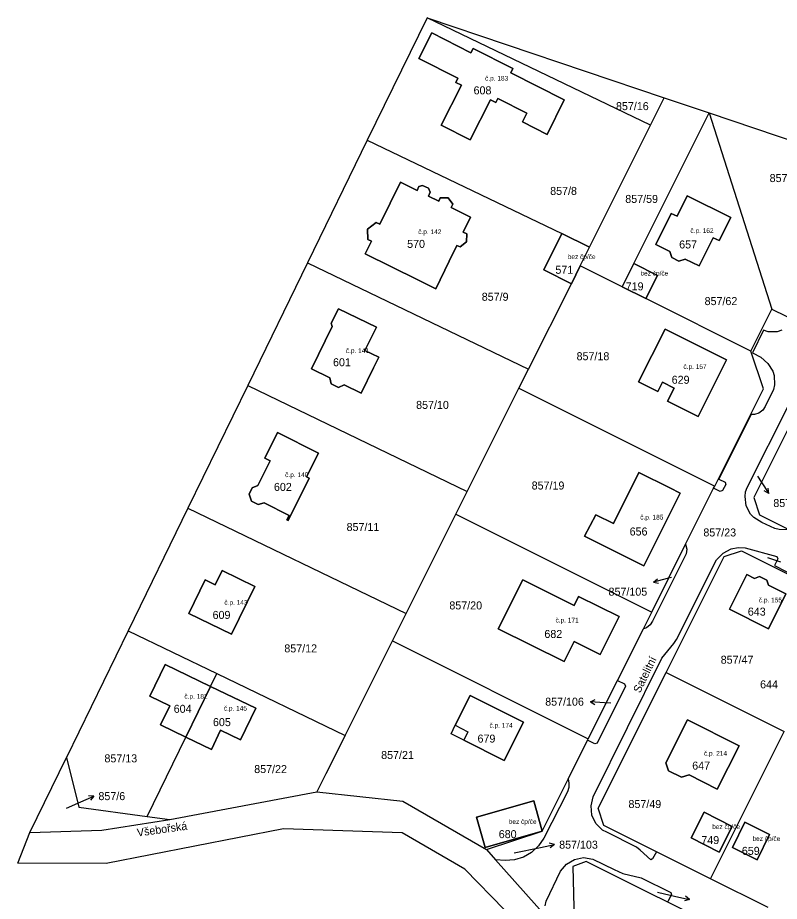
# Model space of a CAD drawing. Extents: x -887272 to -877616, y -1026687 to -1019819.
# Drawn here: x -886466.5 to -886304.7, y -1024387 to -1024199.3 of the extents above; entities that cross this region are included whole.
import ezdxf

# ---------------------------------------------------------------- set-up
doc = ezdxf.new("R2010")
doc.units = 0
for name, color, linetype in [('Definiční body', 7, 'Continuous'), ('Hranice parcel', 7, 'Continuous'), ('Parcelní čísla', 7, 'Continuous'), ('Polygon budovy', 7, 'Continuous'), ('Pop  PČ popisy', 7, 'Continuous'), ('Vnitřní kresba', 7, 'Continuous')]:
    doc.layers.add(name, color=color, linetype=linetype)

msp = doc.modelspace()

# ---------------------------------------------------------------- linework, layer by layer
at = {"layer": 'Hranice parcel'}
for p, q in [((-886379.52, -1024199.32), (-886392.22, -1024225.37)), ((-886332.05, -1024222.15), (-886379.52, -1024199.32)), ((-886379.52, -1024199.32), (-886329.14, -1024216.34)), ((-886332.05, -1024222.15), (-886329.14, -1024216.34)), ((-886329.14, -1024216.34), (-886319.58, -1024219.56)), ((-886335.61, -1024251.54), (-886319.58, -1024219.56)), ((-886319.58, -1024219.56), (-886306.31, -1024261.2)), ((-886319.58, -1024219.56), (-886280.58, -1024232.7)), ((-886345.03, -1024248.08), (-886332.05, -1024222.15)), ((-886392.22, -1024225.37), (-886404.92, -1024251.42)), ((-886392.22, -1024225.37), (-886350.92, -1024245.18)), ((-886350.92, -1024245.18), (-886345.03, -1024248.08)), ((-886347, -1024252.02), (-886345.03, -1024248.08)), ((-886404.92, -1024251.42), (-886417.61, -1024277.46)), ((-886404.92, -1024251.42), (-886358, -1024274.01)), ((-886338.08, -1024256.48), (-886335.61, -1024251.54)), ((-886347, -1024252.02), (-886348.82, -1024255.84)), ((-886338.08, -1024256.48), (-886347, -1024252.02)), ((-886358, -1024274.01), (-886348.82, -1024255.84)), ((-886333.06, -1024258.99), (-886338.08, -1024256.48)), ((-886310.78, -1024270.14), (-886333.06, -1024258.99)), ((-886310.78, -1024270.14), (-886306.31, -1024261.2)), ((-886306.31, -1024261.2), (-886297.14, -1024265.79)), ((-886360.02, -1024278.04), (-886358, -1024274.01)), ((-886417.61, -1024277.46), (-886430.31, -1024303.51)), ((-886417.61, -1024277.46), (-886370.98, -1024299.95)), ((-886370.98, -1024299.95), (-886360.02, -1024278.04)), ((-886360.02, -1024278.04), (-886318.44, -1024298.85)), ((-886373.4, -1024304.77), (-886370.98, -1024299.95)), ((-886324.61, -1024311.18), (-886318.66, -1024299.28)), ((-886318.66, -1024299.28), (-886318.44, -1024298.85)), ((-886430.31, -1024303.51), (-886443.01, -1024329.56)), ((-886430.31, -1024303.51), (-886383.96, -1024325.88)), ((-886383.96, -1024325.88), (-886373.4, -1024304.77)), ((-886373.4, -1024304.77), (-886331.82, -1024325.58)), ((-886331.82, -1024325.58), (-886324.61, -1024311.18)), ((-886386.87, -1024331.69), (-886383.96, -1024325.88)), ((-886333.59, -1024329.12), (-886331.82, -1024325.58)), ((-886443.01, -1024329.56), (-886456.12, -1024356.46)), ((-886443.01, -1024329.56), (-886424.18, -1024338.65)), ((-886339.09, -1024340.1), (-886333.59, -1024329.12)), ((-886396.94, -1024351.81), (-886386.87, -1024331.69)), ((-886386.87, -1024331.69), (-886345.29, -1024352.5)), ((-886425.5, -1024341.35), (-886424.18, -1024338.65)), ((-886424.18, -1024338.65), (-886396.94, -1024351.81)), ((-886328.72, -1024338.38), (-886303.68, -1024350.92)), ((-886430.75, -1024352.13), (-886425.5, -1024341.35)), ((-886345.29, -1024352.5), (-886339.09, -1024340.1)), ((-886319.32, -1024382.23), (-886303.68, -1024350.92)), ((-886438.98, -1024368.98), (-886430.75, -1024352.13)), ((-886349.58, -1024361.07), (-886345.43, -1024352.79)), ((-886345.43, -1024352.79), (-886345.29, -1024352.5)), ((-886463.9, -1024372.42), (-886456.12, -1024356.46)), ((-886456.12, -1024356.46), (-886453.52, -1024367.02)), ((-886434.16, -1024369.63), (-886402.91, -1024363.76)), ((-886453.52, -1024367.02), (-886438.98, -1024368.98)), ((-886438.98, -1024368.98), (-886434.16, -1024369.63)), ((-886466.48, -1024378.88), (-886463.9, -1024372.42)), ((-886371.52, -1024380.16), (-886384.8, -1024372.44)), ((-886366.93, -1024376.02), (-886365.01, -1024378.17)), ((-886319.32, -1024382.23), (-886330.78, -1024376.49)), ((-886447.7, -1024378.96), (-886466.48, -1024378.88)), ((-886365.01, -1024378.17), (-886354.46, -1024390.01)), ((-886307.08, -1024388.36), (-886319.32, -1024382.23))]:
    msp.add_line(p, q, dxfattribs=at)
for points in [[(-886381.28, -1024208), (-886378.53, -1024202.56), (-886370.22, -1024206.77), (-886369.76, -1024205.87), (-886361.3, -1024210.15), (-886361.75, -1024211.05), (-886350.44, -1024216.77), (-886354.02, -1024224.11), (-886359.26, -1024221.44), (-886358.31, -1024219.58), (-886364.47, -1024216.46), (-886364.93, -1024217.37), (-886366.07, -1024216.79), (-886370.38, -1024225.3), (-886376.54, -1024222.18), (-886372.24, -1024213.69), (-886373.42, -1024213.09), (-886372.97, -1024212.2), (-886381.28, -1024208)], [(-886377.05, -1024238.3), (-886376.73, -1024237.59), (-886375.04, -1024237.6), (-886374.03, -1024238.92), (-886374.38, -1024239.62), (-886370.27, -1024241.66), (-886371.84, -1024244.9), (-886371.11, -1024245.23), (-886371.12, -1024246.96), (-886372.53, -1024248.01), (-886373.18, -1024247.68), (-886374.86, -1024251.05), (-886377.64, -1024256.89), (-886381.46, -1024255.02), (-886392.68, -1024249.51), (-886391.36, -1024246.82), (-886392.1, -1024246.44), (-886392.15, -1024244.24), (-886390.31, -1024242.82), (-886389.57, -1024243.18), (-886385.19, -1024234.27), (-886381.65, -1024236.03), (-886381.31, -1024235.21), (-886380.51, -1024234.96), (-886379.22, -1024235.51), (-886378.88, -1024236.39), (-886379.23, -1024237.22), (-886377.05, -1024238.3)], [(-886327.99, -1024248.97), (-886330.95, -1024247.51), (-886327.67, -1024240.88), (-886326.41, -1024241.5), (-886324.27, -1024237.17), (-886315.03, -1024241.74), (-886317.47, -1024246.68), (-886318.73, -1024246.05), (-886321.73, -1024252.05), (-886324.69, -1024250.6), (-886326.03, -1024251.04), (-886327.57, -1024250.27), (-886327.99, -1024248.97)], [(-886348.82, -1024255.84), (-886354.75, -1024252.91), (-886350.92, -1024245.18)], [(-886335.61, -1024251.54), (-886330.61, -1024254.05), (-886333.06, -1024258.99)], [(-886398.36, -1024261.13), (-886390.29, -1024265.08), (-886392.71, -1024270.03), (-886389.79, -1024271.46), (-886390.88, -1024273.71), (-886393.51, -1024279.08), (-886397.15, -1024277.31), (-886398.34, -1024277.84), (-886399.87, -1024277.08), (-886400.15, -1024275.84), (-886404.06, -1024273.92), (-886399.66, -1024264.9), (-886399.88, -1024264.22), (-886398.36, -1024261.13)], [(-886327.06, -1024277.99), (-886329.53, -1024276.75), (-886330.51, -1024278.72), (-886334.6, -1024276.67), (-886328.98, -1024265.47), (-886315.96, -1024271.99), (-886321.98, -1024284.02), (-886328.46, -1024280.78), (-886327.06, -1024277.99)], [(-886304.19, -1024265.71), (-886305.14, -1024266.04), (-886307.11, -1024266.04), (-886308.09, -1024265.73), (-886310.42, -1024270.48), (-886308.65, -1024271.41), (-886307.15, -1024272.75), (-886306.11, -1024274.37), (-886305.8, -1024275.33), (-886305.74, -1024277.3), (-886305.98, -1024278.28), (-886307.7, -1024281.91), (-886308.24, -1024282.72), (-886309.03, -1024283.31), (-886309.99, -1024283.61), (-886310.68, -1024283.62), (-886317.59, -1024297.31), (-886316.24, -1024297.99), (-886316.06, -1024298.46), (-886316.78, -1024299.77), (-886317.26, -1024299.94), (-886318.66, -1024299.28)], [(-886318.44, -1024298.85), (-886308.1, -1024278.19), (-886310.78, -1024270.14)], [(-886292.45, -1024279.32), (-886300.5, -1024282), (-886310.14, -1024301.27), (-886308.94, -1024304.91), (-886286.3, -1024316.23)], [(-886302.68, -1024308.12), (-886304.72, -1024308.03), (-886305.69, -1024307.8), (-886308.43, -1024306.56), (-886310.11, -1024305.47), (-886310.82, -1024304.8), (-886311.73, -1024303.02), (-886311.99, -1024301.05), (-886311.87, -1024300.06), (-886311.53, -1024299.14), (-886302.54, -1024281.27)], [(-886411.26, -1024287.46), (-886402.61, -1024291.81), (-886405.13, -1024296.84), (-886404.54, -1024297.14), (-886409.05, -1024306.11), (-886409.29, -1024305.98), (-886408.84, -1024305.04), (-886414.14, -1024302.34), (-886415.43, -1024302.69), (-886416.81, -1024302.01), (-886417.31, -1024300.51), (-886416.7, -1024299.2), (-886415.46, -1024298.71), (-886412.86, -1024293.46), (-886413.96, -1024292.89), (-886411.26, -1024287.46)], [(-886346.08, -1024309.42), (-886343.7, -1024304.89), (-886339.95, -1024306.76), (-886334.54, -1024295.92), (-886327.97, -1024299.2), (-886325.77, -1024300.29), (-886327.42, -1024303.6), (-886333.47, -1024315.73), (-886342.24, -1024311.35), (-886346.08, -1024309.42)], [(-886324.61, -1024311.18), (-886324.38, -1024312.19), (-886324.51, -1024313.17), (-886331.64, -1024327.48), (-886332.16, -1024328.31), (-886332.92, -1024328.92), (-886333.59, -1024329.12)], [(-886330.78, -1024376.49), (-886331.61, -1024378.01), (-886332.02, -1024378.19), (-886334.23, -1024376.14), (-886335.05, -1024375.52), (-886341.36, -1024372.35), (-886342.23, -1024371.87), (-886343.66, -1024370.46), (-886344.5, -1024368.69), (-886344.7, -1024366.71), (-886344.27, -1024364.79), (-886329.64, -1024335.39), (-886329.05, -1024334.56), (-886327.14, -1024332.28), (-886326.54, -1024331.42), (-886318.03, -1024314.49), (-886316.67, -1024313.05), (-886314.93, -1024312.13), (-886313.46, -1024311.87), (-886311.96, -1024311.94), (-886305.21, -1024313.79), (-886305.05, -1024314.25), (-886305.73, -1024315.71), (-886295.83, -1024320.75)], [(-886328.72, -1024338.38), (-886316.39, -1024313.74), (-886312.74, -1024312.54), (-886290.14, -1024323.83)], [(-886426.65, -1024318.76), (-886424.56, -1024319.78), (-886423.07, -1024316.73), (-886416.12, -1024320.12), (-886421.07, -1024330.28), (-886430.11, -1024325.87), (-886426.65, -1024318.76)], [(-886348.3, -1024331.85), (-886350.44, -1024336.1), (-886364.39, -1024329.1), (-886359.21, -1024318.73), (-886348.29, -1024324.18), (-886347.33, -1024322.24), (-886338.71, -1024326.48), (-886342.75, -1024334.59), (-886348.3, -1024331.85)], [(-886309.95, -1024318.42), (-886308.89, -1024318.03), (-886307.38, -1024318.78), (-886307.03, -1024319.87), (-886303.32, -1024321.72), (-886306.99, -1024329.1), (-886315.28, -1024324.98), (-886311.6, -1024317.59), (-886309.95, -1024318.42)], [(-886430.75, -1024352.13), (-886436.15, -1024349.53), (-886434.18, -1024345.48), (-886438.42, -1024343.43), (-886435.16, -1024336.68), (-886425.5, -1024341.35)], [(-886330.78, -1024376.49), (-886341.95, -1024370.9), (-886343.18, -1024367.26), (-886328.72, -1024338.38)], [(-886425.5, -1024341.35), (-886415.88, -1024345.99), (-886419.14, -1024352.73), (-886423.37, -1024350.69), (-886425.32, -1024354.75), (-886430.75, -1024352.13)], [(-886339.09, -1024340.1), (-886337.56, -1024340.85), (-886337.4, -1024341.3), (-886343.43, -1024353.4), (-886343.86, -1024353.57), (-886345.43, -1024352.79)], [(-886371.74, -1024352.77), (-886374.44, -1024351.41), (-886373.55, -1024349.63), (-886370.34, -1024343.26), (-886359.07, -1024348.93), (-886363.16, -1024357.09), (-886371.74, -1024352.77)], [(-886325.52, -1024360.67), (-886328.23, -1024359.31), (-886328.81, -1024357.63), (-886324.18, -1024348.47), (-886313.27, -1024353.99), (-886317.91, -1024363.16), (-886323.87, -1024360.17), (-886325.52, -1024360.67)], [(-886396.94, -1024351.81), (-886401, -1024359.93), (-886402.91, -1024363.76)], [(-886366.93, -1024376.02), (-886355.09, -1024372.08), (-886349.58, -1024361.07)], [(-886349.58, -1024361.07), (-886349.41, -1024361.86), (-886349.43, -1024362.84), (-886349.72, -1024363.78), (-886354.71, -1024373.61), (-886355.86, -1024375.26), (-886357.33, -1024376.61), (-886359.04, -1024377.6), (-886360.97, -1024378.18), (-886362.93, -1024378.32), (-886365.01, -1024378.17)], [(-886402.91, -1024363.76), (-886384.69, -1024365.77), (-886366.93, -1024376.02)], [(-886355.09, -1024372.08), (-886367.22, -1024375.6), (-886369.05, -1024369.14), (-886356.82, -1024365.68), (-886355.09, -1024372.08)], [(-886317.48, -1024376.54), (-886323.4, -1024373.54), (-886320.67, -1024368.11), (-886314.75, -1024371.09), (-886317.48, -1024376.54)], [(-886463.9, -1024372.42), (-886448.62, -1024371.9), (-886434.16, -1024369.63)], [(-886384.8, -1024372.44), (-886410, -1024371.64), (-886447.7, -1024378.96)], [(-886309.42, -1024378.19), (-886311.99, -1024376.92), (-886314.67, -1024375.59), (-886312.01, -1024370.22), (-886309.34, -1024371.54), (-886306.76, -1024372.81), (-886309.42, -1024378.19)], [(-886354.46, -1024387.95), (-886354.24, -1024386.98), (-886351.21, -1024380.64), (-886349.94, -1024379.12), (-886348.24, -1024378.12), (-886346.28, -1024377.74), (-886344.35, -1024378.04), (-886339.78, -1024380.24), (-886337.96, -1024381.08), (-886334.03, -1024382.05), (-886327.77, -1024385.12), (-886327.64, -1024385.57), (-886328.39, -1024387.07)], [(-886314.97, -1024393.92), (-886345.74, -1024378.52), (-886348.57, -1024379.62), (-886348.15, -1024397.1)], [(-886362.33, -1024389.78), (-886363.1, -1024388.82), (-886371.52, -1024380.16)]]:
    msp.add_lwpolyline(points, dxfattribs=at)
at = {"layer": 'Polygon budovy'}
for points in [[(-886378.53, -1024202.56), (-886381.28, -1024208), (-886372.97, -1024212.2), (-886373.42, -1024213.09), (-886372.24, -1024213.69), (-886376.54, -1024222.18), (-886370.38, -1024225.3), (-886366.07, -1024216.79), (-886364.93, -1024217.37), (-886364.47, -1024216.46), (-886358.31, -1024219.58), (-886359.26, -1024221.44), (-886354.02, -1024224.11), (-886350.44, -1024216.77), (-886361.75, -1024211.05), (-886361.3, -1024210.15), (-886369.76, -1024205.87), (-886370.22, -1024206.77)], [(-886385.19, -1024234.27), (-886389.57, -1024243.18), (-886390.31, -1024242.82), (-886392.15, -1024244.24), (-886392.1, -1024246.44), (-886391.36, -1024246.82), (-886392.68, -1024249.51), (-886381.46, -1024255.02), (-886377.64, -1024256.89), (-886374.86, -1024251.05), (-886373.18, -1024247.68), (-886372.53, -1024248.01), (-886371.12, -1024246.96), (-886371.11, -1024245.23), (-886371.84, -1024244.9), (-886370.27, -1024241.66), (-886374.38, -1024239.62), (-886374.03, -1024238.92), (-886375.04, -1024237.6), (-886376.73, -1024237.59), (-886377.05, -1024238.3), (-886379.23, -1024237.22), (-886378.88, -1024236.39), (-886379.22, -1024235.51), (-886380.51, -1024234.96), (-886381.31, -1024235.21), (-886381.65, -1024236.03)], [(-886324.27, -1024237.17), (-886326.41, -1024241.5), (-886327.67, -1024240.88), (-886330.95, -1024247.51), (-886327.99, -1024248.97), (-886327.57, -1024250.27), (-886326.03, -1024251.04), (-886324.69, -1024250.6), (-886321.73, -1024252.05), (-886318.73, -1024246.05), (-886317.47, -1024246.68), (-886315.03, -1024241.74)], [(-886350.92, -1024245.18), (-886354.75, -1024252.91), (-886348.82, -1024255.84), (-886347, -1024252.02), (-886345.03, -1024248.08)], [(-886338.08, -1024256.48), (-886333.06, -1024258.99), (-886330.61, -1024254.05), (-886335.61, -1024251.54)], [(-886393.51, -1024279.08), (-886390.88, -1024273.71), (-886389.79, -1024271.46), (-886392.71, -1024270.03), (-886390.29, -1024265.08), (-886398.36, -1024261.13), (-886399.88, -1024264.22), (-886399.66, -1024264.9), (-886404.06, -1024273.92), (-886400.15, -1024275.84), (-886399.87, -1024277.08), (-886398.34, -1024277.84), (-886397.15, -1024277.31)], [(-886328.98, -1024265.47), (-886334.6, -1024276.67), (-886330.51, -1024278.72), (-886329.53, -1024276.75), (-886327.06, -1024277.99), (-886328.46, -1024280.78), (-886321.98, -1024284.02), (-886315.96, -1024271.99)], [(-886411.26, -1024287.46), (-886413.96, -1024292.89), (-886412.86, -1024293.46), (-886415.46, -1024298.71), (-886416.7, -1024299.2), (-886417.31, -1024300.51), (-886416.81, -1024302.01), (-886415.43, -1024302.69), (-886414.14, -1024302.34), (-886408.84, -1024305.04), (-886409.29, -1024305.98), (-886409.05, -1024306.11), (-886404.54, -1024297.14), (-886405.13, -1024296.84), (-886402.61, -1024291.81)], [(-886334.54, -1024295.92), (-886339.95, -1024306.76), (-886343.7, -1024304.89), (-886346.08, -1024309.42), (-886342.24, -1024311.35), (-886333.47, -1024315.73), (-886327.42, -1024303.6), (-886325.77, -1024300.29), (-886327.97, -1024299.2)], [(-886421.07, -1024330.28), (-886416.12, -1024320.12), (-886423.07, -1024316.73), (-886424.56, -1024319.78), (-886426.65, -1024318.76), (-886430.11, -1024325.87)], [(-886347.33, -1024322.24), (-886348.29, -1024324.18), (-886359.21, -1024318.73), (-886364.39, -1024329.1), (-886350.44, -1024336.1), (-886348.3, -1024331.85), (-886342.75, -1024334.59), (-886338.71, -1024326.48)], [(-886311.6, -1024317.59), (-886315.28, -1024324.98), (-886306.99, -1024329.1), (-886303.32, -1024321.72), (-886307.03, -1024319.87), (-886307.38, -1024318.78), (-886308.89, -1024318.03), (-886309.95, -1024318.42)], [(-886435.16, -1024336.68), (-886438.42, -1024343.43), (-886434.18, -1024345.48), (-886436.15, -1024349.53), (-886430.75, -1024352.13), (-886425.5, -1024341.35)], [(-886430.75, -1024352.13), (-886425.32, -1024354.75), (-886423.37, -1024350.69), (-886419.14, -1024352.73), (-886415.88, -1024345.99), (-886425.5, -1024341.35)], [(-886370.34, -1024343.26), (-886373.55, -1024349.63), (-886370.84, -1024350.99), (-886371.74, -1024352.77), (-886363.16, -1024357.09), (-886359.07, -1024348.93)], [(-886324.18, -1024348.47), (-886328.81, -1024357.63), (-886328.23, -1024359.31), (-886325.52, -1024360.67), (-886323.87, -1024360.17), (-886317.91, -1024363.16), (-886313.27, -1024353.99)], [(-886355.09, -1024372.08), (-886356.82, -1024365.68), (-886369.05, -1024369.14), (-886367.22, -1024375.6)], [(-886317.48, -1024376.54), (-886314.75, -1024371.09), (-886320.67, -1024368.11), (-886323.4, -1024373.54)], [(-886312.01, -1024370.22), (-886314.67, -1024375.59), (-886311.99, -1024376.92), (-886309.42, -1024378.19), (-886306.76, -1024372.81), (-886309.34, -1024371.54)]]:
    msp.add_lwpolyline(points, close=True, dxfattribs=at)
at = {"layer": 'Pop  PČ popisy'}
for p, q in [((-886309.34, -1024296.72), (-886308.6, -1024297.88)), ((-886308.6, -1024297.88), (-886306.97, -1024300.4)), ((-886306.97, -1024300.4), (-886307.93, -1024299.83)), ((-886306.97, -1024300.4), (-886307.09, -1024299.28)), ((-886307.23, -1024313.96), (-886304.49, -1024314.88)), ((-886328.54, -1024318.46), (-886331.44, -1024319.24)), ((-886331.44, -1024319.24), (-886330.6, -1024318.49)), ((-886331.44, -1024319.24), (-886330.34, -1024319.46)), ((-886327.6, -1024318.2), (-886328.54, -1024318.46)), ((-886344.82, -1024344.61), (-886343.79, -1024344.18)), ((-886341.83, -1024344.82), (-886344.82, -1024344.61)), ((-886344.82, -1024344.61), (-886343.86, -1024345.18)), ((-886340.5, -1024344.91), (-886341.83, -1024344.82)), ((-886456.09, -1024367.24), (-886453.07, -1024365.89)), ((-886453.07, -1024365.89), (-886450.33, -1024364.67)), ((-886450.33, -1024364.67), (-886451.45, -1024364.62)), ((-886450.33, -1024364.67), (-886451.04, -1024365.53)), ((-886361, -1024376.73), (-886355.41, -1024375.58)), ((-886355.41, -1024375.58), (-886352.47, -1024374.96)), ((-886352.47, -1024374.96), (-886353.56, -1024374.67)), ((-886352.47, -1024374.96), (-886353.35, -1024375.65)), ((-886330.6, -1024385.08), (-886326.68, -1024385.97)), ((-886326.68, -1024385.97), (-886323.76, -1024386.65)), ((-886323.76, -1024386.65), (-886324.84, -1024386.91)), ((-886323.76, -1024386.65), (-886324.62, -1024385.93))]:
    msp.add_line(p, q, dxfattribs=at)
at = {"layer": 'Vnitřní kresba'}
for p, q in [((-886373.55, -1024349.63), (-886370.84, -1024350.99)), ((-886370.84, -1024350.99), (-886371.74, -1024352.77))]:
    msp.add_line(p, q, dxfattribs=at)

# ---------------------------------------------------------------- texts
at = {"layer": 'Definiční body'}
for s, p in [('č.p. 183', (-886367.21, -1024212.69)), ('č.p. 142', (-886381.4, -1024245.29)), ('č.p. 162', (-886323.59, -1024245.05)), ('bez čp/če', (-886349.64, -1024250.6)), ('bez čp/če', (-886334.2, -1024254.1)), ('č.p. 141', (-886396.78, -1024270.55)), ('č.p. 157', (-886325.07, -1024273.92)), ('č.p. 140', (-886409.67, -1024296.91)), ('č.p. 185', (-886334.25, -1024305.92)), ('č.p. 143', (-886422.58, -1024324.03)), ('č.p. 155', (-886309.06, -1024323.52)), ('č.p. 171', (-886352.24, -1024327.79)), ('č.p. 182', (-886431.07, -1024343.97)), ('č.p. 145', (-886422.69, -1024346.5)), ('č.p. 174', (-886366.26, -1024350.13)), ('č.p. 214', (-886320.72, -1024356.08)), ('bez čp/če', (-886362.17, -1024370.56)), ('bez čp/če', (-886318.96, -1024371.66)), ('bez čp/če', (-886310.4, -1024374.19))]:
    msp.add_text(s, height=1, dxfattribs=at).set_placement(p)
at = {"layer": 'Parcelní čísla'}
for s, p in [('608', (-886369.65, -1024215.61)), ('857/16', (-886339.4, -1024218.96)), ('857/17', (-886306.77, -1024234.24)), ('857/8', (-886353.38, -1024236.97)), ('857/59', (-886337.43, -1024238.67)), ('570', (-886383.76, -1024248.22)), ('657', (-886325.98, -1024248.34)), ('571', (-886352.27, -1024253.72)), ('719', (-886337.34, -1024257.24)), ('857/9', (-886367.91, -1024259.45)), ('857/62', (-886320.58, -1024260.37)), ('857/18', (-886347.77, -1024272.08)), ('601', (-886399.5, -1024273.36)), ('629', (-886327.57, -1024277.08)), ('857/10', (-886381.85, -1024282.42)), ('602', (-886412.05, -1024299.84)), ('857/19', (-886357.31, -1024299.54)), ('857/104', (-886305.98, -1024303.26)), ('857/11', (-886396.62, -1024308.35)), ('656', (-886336.5, -1024309.31)), ('857/23', (-886320.84, -1024309.51)), ('857/105', (-886340.98, -1024322.09)), ('857/20', (-886374.79, -1024325.01)), ('643', (-886311.4, -1024326.33)), ('609', (-886425.08, -1024327.03)), ('682', (-886354.61, -1024331.07)), ('857/12', (-886409.84, -1024334.14)), ('857/47', (-886317.16, -1024336.54)), ('644', (-886308.79, -1024341.78)), ('857/106', (-886354.44, -1024345.46)), ('604', (-886433.34, -1024346.97)), ('605', (-886425, -1024349.8)), ('679', (-886368.81, -1024353.3)), ('857/21', (-886389.28, -1024356.78)), ('857/13', (-886448.05, -1024357.5)), ('857/22', (-886416.24, -1024359.77)), ('647', (-886323.21, -1024359.04)), ('857/6', (-886449.33, -1024365.52)), ('857/49', (-886336.75, -1024367.2)), ('680', (-886364.3, -1024373.59)), ('749', (-886321.28, -1024374.85)), ('857/103', (-886351.47, -1024375.83)), ('659', (-886312.67, -1024377.14))]:
    msp.add_text(s, height=1.7, dxfattribs=at).set_placement(p)
at = {"layer": 'Pop  PČ popisy'}
for s, rotation, p in [('Satelitní', 64, (-886334.31, -1024342.91)), ('Všebořská', 8, (-886441.02, -1024373.28))]:
    msp.add_text(s, height=1.7, rotation=rotation, dxfattribs=at).set_placement(p)

doc.saveas('drawing.dxf')
